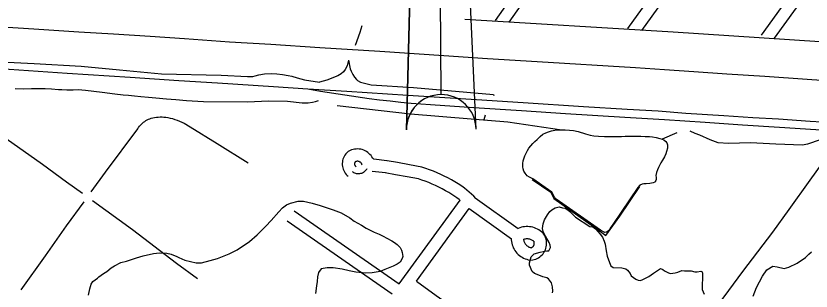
# Model space of a CAD drawing. Extents: x 3598634 to 3636690, y 517270 to 542944.
# Drawn here: x 3632413 to 3634355, y 537317 to 537988 of the extents above; entities that cross this region are included whole.
import ezdxf

# ---------------------------------------------------------------- set-up
doc = ezdxf.new("R2010")
doc.units = 0
for name, color, linetype in [('V-ANNO-SYMB', 7, 'Continuous'), ('V-RAIL-TRAK', 7, 'Continuous'), ('V-ROAD-CNTR', 7, 'Continuous'), ('V-RRAP-FSHR', 7, 'Continuous'), ('V-SITE-VEGE', 7, 'Continuous'), ('V-TOPO-SHOR', 7, 'Continuous')]:
    doc.layers.add(name, color=color, linetype=linetype)

msp = doc.modelspace()

# ---------------------------------------------------------------- linework, layer by layer
at = {"layer": 'V-ANNO-SYMB'}
for p, q in [((3633442.4, 538710.9), (3633451, 537795.9)), ((3633442.4, 538710.9), (3633451, 537795.9)), ((3633366.8, 537710.1), (3633390.9, 538658.4)), ((3633390.9, 538658.4), (3633366.8, 537710.1)), ((3633536.7, 537711.7), (3633494.9, 538659.3))]:
    msp.add_line(p, q, dxfattribs=at)
for start, end in [(90.5333, 180.5333), (90.5334, 180.5334), (0.5334, 90.5334), (0.5334, 90.5334)]:
    msp.add_arc((3633451.8, 537710.9), 85, start, end, dxfattribs=at)
at = {"layer": 'V-RAIL-TRAK'}
for points in [[(3632341.4, 537963.8), (3632457.2, 537956.2), (3632566.8, 537948.9), (3632651.2, 537943.9), (3632740.7, 537938), (3632824.6, 537932.4), (3632934.7, 537924.9), (3633036.1, 537918.7), (3633155.7, 537911), (3633302.1, 537901.5), (3633458.3, 537891.2), (3633564.3, 537884.1), (3633686.2, 537876.6), (3633926.2, 537861.7)], [(3631243.2, 537933.5), (3631329.9, 537927.9), (3631425.6, 537922.1), (3631530.3, 537914.7), (3631638.1, 537907.8), (3631749.5, 537900.5), (3631843.9, 537894.7), (3631966.6, 537886.4), (3632125.9, 537875.8), (3632274.3, 537866.3), (3632396.8, 537858.2), (3632538.8, 537848.3), (3632692.4, 537838.4), (3632810.7, 537830.4), (3632905.4, 537824.6), (3633042, 537815.4), (3633125.7, 537809.6), (3633220.9, 537804.1), (3633370.4, 537794.8), (3633537.9, 537784), (3633651.8, 537776.6), (3633799.2, 537766.9), (3633905.7, 537760.2)], [(3633926.2, 537861.7), (3633996.9, 537856.7), (3634068.4, 537852.1), (3634149, 537846.3), (3634241.8, 537841), (3634345.4, 537833.2), (3634379.8, 537831.4)], [(3633125.7, 537809.6), (3633157.2, 537804.2), (3633275.6, 537786.7)], [(3633275.6, 537786.7), (3633301.3, 537783.5), (3633327.1, 537780.5), (3633352.9, 537777.7), (3633378.7, 537775.1), (3633425.7, 537771.7), (3633531.4, 537764.6), (3633647.5, 537757.2), (3633755.2, 537749.5), (3633900.2, 537741.2)], [(3633900.2, 537741.2), (3633997, 537735.1), (3634096.2, 537728.6), (3634187.6, 537722.4), (3634277.7, 537716.7), (3634366.4, 537711), (3634381, 537710.1)], [(3633905.7, 537760.2), (3633981.3, 537756.1), (3634049.2, 537751), (3634141.6, 537745.3), (3634212.2, 537740.3), (3634275.1, 537736.5), (3634352.1, 537731.5), (3634380.8, 537729.6)]]:
    msp.add_lwpolyline(points, dxfattribs=at)
at = {"layer": 'V-ROAD-CNTR'}
for p, q in [((3633534.2, 537544.4), (3633639.3, 537469)), ((3633519.6, 537518), (3633623, 537443.8))]:
    msp.add_line(p, q, dxfattribs=at)
for points in [[(3633583.9, 537976.6), (3634341.8, 539049.5)], [(3633617.8, 537972.5), (3634367.9, 539034.5)], [(3633907.3, 537956.7), (3634367.7, 538595.4)], [(3633941.1, 537952.5), (3634372.6, 538550.9)], [(3634233.4, 537940.9), (3634373.3, 538134.9)], [(3634265.1, 537933.5), (3634372.6, 538082.6)], [(3633509.6, 537979.8), (3634018.4, 537948.8), (3634375.9, 537925.7)], [(3632710.6, 537712.7), (3632712.6, 537715.6), (3632714.7, 537718.5), (3632717.1, 537721.2), (3632719.6, 537723.7), (3632722.2, 537726.2), (3632725, 537728.4), (3632727.8, 537730.5), (3632730.9, 537732.4), (3632734, 537734.2), (3632737.2, 537735.8), (3632740.5, 537737.1), (3632743.9, 537738.3), (3632747.3, 537739.3), (3632751.8, 537740.1), (3632756.4, 537740.8), (3632761, 537741.2), (3632765.6, 537741.4), (3632770.2, 537741.4), (3632774.8, 537741.2), (3632779.4, 537740.8), (3632783.9, 537740.1), (3632789.8, 537738.8), (3632795.7, 537737.2), (3632801.5, 537735.5), (3632807.2, 537733.5), (3632812.8, 537731.3), (3632818.3, 537728.8), (3632823.8, 537726.2), (3632839, 537717.6), (3632904.5, 537677), (3632980, 537629.4)], [(3632335.2, 537726.4), (3632403, 537678.7), (3632478.2, 537626)], [(3632597.4, 537559), (3632631.8, 537606.7), (3632710.6, 537712.7)], [(3633319, 537634.7), (3633286.8, 537638.2), (3633284.4, 537640.7), (3633282.5, 537643.9), (3633280.3, 537647), (3633277.8, 537649.9), (3633275.1, 537652.5), (3633272.2, 537654.9), (3633269.1, 537657), (3633265.8, 537658.9), (3633262.4, 537660.4), (3633258.8, 537661.6), (3633255.1, 537662.5), (3633251.4, 537663), (3633247.6, 537663.3), (3633243.9, 537663.1), (3633240.1, 537662.7), (3633236.4, 537661.9), (3633232.8, 537660.8), (3633229.3, 537659.3), (3633224.9, 537657), (3633221.3, 537653.8), (3633218.9, 537651.2), (3633216.7, 537648.3), (3633214.8, 537645.2), (3633213.2, 537642), (3633211.9, 537638.6), (3633210.9, 537635.1), (3633210.3, 537631.6), (3633210, 537628), (3633210.1, 537624.3), (3633210.5, 537620.8), (3633211.2, 537617.2), (3633212.3, 537613.8), (3633213.7, 537610.4), (3633215.4, 537607.3), (3633217.4, 537604.3), (3633219.7, 537601.4), (3633222.2, 537598.9), (3633224.5, 537597)], [(3632478.2, 537626), (3632537.2, 537583.2), (3632576, 537555.4)], [(3633258.7, 537624.4), (3633258.6, 537624.7), (3633258.2, 537625.8), (3633257.8, 537626.7), (3633257.2, 537627.7), (3633256.6, 537628.6), (3633255.9, 537629.4), (3633255.1, 537630.1), (3633254.3, 537630.8), (3633253.4, 537631.4), (3633252.4, 537632), (3633251.4, 537632.4), (3633250.4, 537632.8), (3633249.4, 537633), (3633248.3, 537633.2), (3633247.2, 537633.2), (3633246.1, 537633.2), (3633245.1, 537633.1), (3633244, 537632.8), (3633243, 537632.5), (3633242, 537632.1), (3633242.1, 537632.2), (3633242.4, 537632.5), (3633241.9, 537631.9), (3633241.4, 537631.3), (3633241, 537630.7), (3633240.7, 537630), (3633240.4, 537629.3), (3633240.2, 537628.5), (3633240.1, 537627.8), (3633240.1, 537627), (3633240.1, 537626.3), (3633240.1, 537625.5), (3633240.3, 537624.8), (3633240.5, 537624.1), (3633240.8, 537623.4), (3633241.2, 537622.7), (3633241.6, 537622.1), (3633242.1, 537621.5), (3633242.6, 537621), (3633243.7, 537620)], [(3633536.3, 537542.6), (3633531.2, 537547.9), (3633525.7, 537553.2), (3633520.1, 537558.3), (3633514.2, 537563.2), (3633508.3, 537567.9), (3633501.9, 537572.5), (3633493.4, 537577.9), (3633485.1, 537583), (3633476.6, 537587.8), (3633468, 537592.5), (3633459.3, 537596.9), (3633450.4, 537601.1), (3633441.5, 537605.2), (3633432.5, 537609), (3633423.4, 537612.5), (3633414.2, 537615.9), (3633404.1, 537619.3), (3633374.2, 537625), (3633345.3, 537630.2), (3633319.9, 537634.5)], [(3633927, 537006.4), (3633976, 537071.7), (3634019.1, 537131), (3634070.7, 537207.6), (3634142.4, 537302.5), (3634188.3, 537364.1), (3634261.7, 537460.5), (3634301.4, 537515.7), (3634352.5, 537587.3), (3634381.8, 537627.9)], [(3633234.1, 537608.5), (3633235.9, 537607.2), (3633237.9, 537606.1), (3633239.9, 537605.1), (3633242.1, 537604.3), (3633244.2, 537603.8), (3633246.5, 537603.4), (3633248.7, 537603.2), (3633251, 537603.3), (3633253.2, 537603.5), (3633255.4, 537604), (3633257.6, 537604.6), (3633259.7, 537605.4), (3633261.7, 537606.5), (3633263.6, 537607.7), (3633265.4, 537609), (3633267, 537610.6), (3633268.5, 537612.3), (3633269.9, 537614.1), (3633271.1, 537616)], [(3633315.8, 537604.8), (3633283.5, 537608.4)], [(3633497.8, 537537.8), (3633495.3, 537539.9), (3633490.1, 537544), (3633485, 537547.7), (3633477.6, 537552.4), (3633469.9, 537557.1), (3633462, 537561.6), (3633454, 537565.9), (3633446, 537570), (3633437.8, 537573.9), (3633429.5, 537577.7), (3633421.2, 537581.2), (3633412.7, 537584.5), (3633404.2, 537587.6), (3633396.5, 537590.3), (3633368.8, 537595.5), (3633340.1, 537600.6), (3633314.8, 537605)], [(3632425.9, 537319.9), (3632485.5, 537402.6), (3632537.2, 537476.2), (3632579.6, 537534.3)], [(3632600.3, 537537.9), (3632698.2, 537466.6), (3632805.4, 537385), (3632856.5, 537347.3)], [(3633349.3, 537334.3), (3633497.6, 537538.4)], [(3633092.3, 537512.3), (3633349.3, 537334.3)], [(3633391.2, 537341), (3633520, 537518.2)], [(3633075.2, 537487.7), (3633331.6, 537310)], [(3633622.6, 537444.5), (3633622.7, 537441.8), (3633623.1, 537437.8), (3633623.8, 537433.8), (3633624.8, 537429.9), (3633626.2, 537426.1), (3633627.7, 537422.4), (3633629.6, 537418.8), (3633631.7, 537415.4), (3633634.1, 537412.2), (3633636.7, 537409.1), (3633639.6, 537406.2), (3633642.6, 537403.6), (3633645.9, 537401.2), (3633649.3, 537399.1), (3633652.9, 537397.2), (3633656.6, 537395.6), (3633660.4, 537394.2), (3633664.3, 537393.2), (3633670, 537392.1), (3633675.4, 537392.9), (3633679, 537393.7), (3633682.6, 537394.8), (3633686, 537396.3), (3633689.2, 537398.1), (3633692.3, 537400.1), (3633695.2, 537402.5), (3633697.9, 537405.1), (3633700.3, 537407.9), (3633702.5, 537410.9), (3633704.3, 537414.1), (3633705.9, 537417.5), (3633707.2, 537421), (3633708.1, 537424.6), (3633708.7, 537428.3), (3633709, 537432), (3633708.9, 537435.7), (3633708.5, 537439.4), (3633707.7, 537443), (3633706.6, 537446.6), (3633705.2, 537450), (3633703.5, 537453.3), (3633700.8, 537457.6), (3633696.7, 537461.3), (3633693.5, 537463.8), (3633690.1, 537466), (3633686.6, 537468), (3633682.9, 537469.7), (3633679.2, 537471.1), (3633675.3, 537472.3), (3633671.4, 537473.1), (3633667.4, 537473.7), (3633663.4, 537474), (3633659.4, 537474), (3633655.3, 537473.7), (3633651.3, 537473.1), (3633647.4, 537472.2), (3633643.6, 537471), (3633639.8, 537469.6), (3633638.9, 537469.1)], [(3633652.6, 537443.7), (3633652.8, 537442), (3633653.1, 537440.3), (3633653.6, 537438.6), (3633654.2, 537436.9), (3633654.9, 537435.3), (3633655.7, 537433.7), (3633656.6, 537432.2), (3633657.7, 537430.8), (3633658.8, 537429.5), (3633660, 537428.2), (3633661.4, 537427), (3633662.8, 537426), (3633664.3, 537425.1), (3633665.9, 537424.2), (3633667.5, 537423.5), (3633669.2, 537423), (3633670.9, 537422.5), (3633670.8, 537422.5), (3633670.1, 537422.4), (3633671, 537422.6), (3633672, 537422.9), (3633672.9, 537423.3), (3633673.7, 537423.8), (3633674.6, 537424.3), (3633675.3, 537424.9), (3633676, 537425.6), (3633676.7, 537426.4), (3633677.2, 537427.2), (3633677.7, 537428), (3633678.1, 537428.9), (3633678.5, 537429.8), (3633678.7, 537430.8), (3633678.9, 537431.7), (3633678.9, 537432.7), (3633678.9, 537433.7), (3633678.8, 537434.7), (3633678.6, 537435.6), (3633678.3, 537436.6), (3633678, 537437.5), (3633677.5, 537438.3), (3633677.7, 537438), (3633677.5, 537438.2), (3633676, 537439.3), (3633674.5, 537440.3), (3633672.9, 537441.2), (3633671.2, 537442), (3633669.5, 537442.7), (3633667.8, 537443.2), (3633666, 537443.6), (3633664.2, 537443.9), (3633662.3, 537444), (3633660.5, 537444), (3633658.7, 537443.8), (3633656.9, 537443.6), (3633655.1, 537443.2), (3633653.3, 537442.6), (3633652.2, 537442.2)], [(3633391.6, 537340.7), (3633439.5, 537305.6), (3633484.6, 537274.4)]]:
    msp.add_lwpolyline(points, dxfattribs=at)
at = {"layer": 'V-RRAP-FSHR'}
msp.add_lwpolyline([(3633673.6, 537588.6), (3633719.1, 537557.6), (3633726.9, 537542.1), (3633843.7, 537459.4), (3633853.3, 537452.4), (3633887.6, 537499.5), (3633936.6, 537571.5)], dxfattribs=at)
at = {"layer": 'V-SITE-VEGE'}
for p, q in [((3633711.5, 537502.9), (3633717, 537510.4)), ((3633717, 537510.4), (3633721.8, 537514.9)), ((3633721.8, 537514.9), (3633730.1, 537519.9)), ((3633730.1, 537519.9), (3633739.5, 537522)), ((3633739.5, 537522), (3633747.6, 537520.1)), ((3633747.6, 537520.1), (3633754, 537518.7)), ((3633754, 537518.7), (3633760.9, 537515.1)), ((3633760.9, 537515.1), (3633766.1, 537510.8)), ((3633766.1, 537510.8), (3633775.8, 537500.7)), ((3633701, 537481), (3633703.6, 537490.8)), ((3633703.6, 537490.8), (3633711.5, 537502.9)), ((3633775.8, 537500.7), (3633779.8, 537497)), ((3633779.8, 537497), (3633814.8, 537474.5)), ((3633699, 537469.3), (3633701, 537481)), ((3633700.6, 537462.3), (3633699, 537469.3)), ((3633814.8, 537474.5), (3633821.8, 537473.7)), ((3633821.8, 537473.7), (3633828.7, 537468.9)), ((3633706.1, 537451), (3633700.6, 537462.3)), ((3633715.6, 537435), (3633706.1, 537451)), ((3633828.7, 537468.9), (3633840, 537455.2)), ((3633840, 537455.2), (3633845.1, 537448.6)), ((3633717.8, 537428.5), (3633715.6, 537435)), ((3633845.1, 537448.6), (3633849.5, 537438.6)), ((3633849.5, 537438.6), (3633851.7, 537431.5)), ((3633851.7, 537431.5), (3633854.8, 537415)), ((3633678.7, 537407.3), (3633693.4, 537411.6)), ((3633693.4, 537411.6), (3633701, 537413.2)), ((3633701, 537413.2), (3633709.3, 537414.7)), ((3633709.3, 537414.7), (3633714.5, 537415.2)), ((3633714.5, 537415.2), (3633718.8, 537423.2)), ((3633718.8, 537423.2), (3633717.8, 537428.5)), ((3633854.8, 537415), (3633856.8, 537401.5)), ((3634349, 537406.9), (3634356.1, 537412.6)), ((3633667, 537385.4), (3633671.5, 537399.9)), ((3633671.5, 537399.9), (3633678.7, 537407.3)), ((3633856.8, 537401.5), (3633862.2, 537386.2)), ((3634320.4, 537384.9), (3634341.2, 537398.4)), ((3634341.2, 537398.4), (3634349, 537406.9)), ((3633666.9, 537379.6), (3633667, 537385.4)), ((3633673.5, 537364.2), (3633666.9, 537379.6)), ((3633862.2, 537386.2), (3633866.1, 537378.5)), ((3633866.1, 537378.5), (3633871.8, 537374.3)), ((3633871.8, 537374.3), (3633892.3, 537373.7)), ((3633892.3, 537373.7), (3633902.1, 537370.6)), ((3634246.9, 537368.7), (3634261.1, 537377.1)), ((3634261.1, 537377.1), (3634272.2, 537376.2)), ((3634272.2, 537376.2), (3634289, 537371.7)), ((3634289, 537371.7), (3634300.2, 537374.9)), ((3634300.2, 537374.9), (3634320.4, 537384.9)), ((3633679.8, 537359.4), (3633673.5, 537364.2)), ((3633694.2, 537353.7), (3633679.8, 537359.4)), ((3633699.5, 537351.8), (3633694.2, 537353.7)), ((3633902.1, 537370.6), (3633906.2, 537368.1)), ((3633906.2, 537368.1), (3633912.9, 537359.2)), ((3633912.9, 537359.2), (3633915.7, 537353.9)), ((3633915.7, 537353.9), (3633927.2, 537346)), ((3633958.3, 537352.2), (3633969.7, 537360.6)), ((3633969.7, 537360.6), (3633986.9, 537371.9)), ((3633986.9, 537371.9), (3633992.7, 537369.4)), ((3633992.7, 537369.4), (3633996.7, 537365.8)), ((3633996.7, 537365.8), (3634006.5, 537361.4)), ((3634006.5, 537361.4), (3634011.7, 537359.6)), ((3634011.7, 537359.6), (3634022.9, 537361)), ((3634022.9, 537361), (3634029.3, 537362.6)), ((3634029.3, 537362.6), (3634039.4, 537367)), ((3634039.4, 537367), (3634045.8, 537366.3)), ((3634045.8, 537366.3), (3634061.6, 537365.9)), ((3634061.6, 537365.9), (3634070.9, 537363.9)), ((3634070.9, 537363.9), (3634076.7, 537363.7)), ((3634076.7, 537363.7), (3634085.5, 537365.2)), ((3634085.5, 537365.2), (3634088.4, 537363.4)), ((3634088.4, 537363.4), (3634089.4, 537359.3)), ((3634089.4, 537359.3), (3634088.4, 537320.8)), ((3634221.2, 537325.5), (3634236, 537353.2)), ((3634236, 537353.2), (3634246.9, 537368.7)), ((3633709.3, 537348.7), (3633699.5, 537351.8)), ((3633713.9, 537346.8), (3633709.3, 537348.7)), ((3633720.7, 537336.7), (3633713.9, 537346.8)), ((3633723.4, 537327.3), (3633720.7, 537336.7)), ((3633927.2, 537346), (3633932.4, 537343.5)), ((3633932.4, 537343.5), (3633938.2, 537342.8)), ((3633938.2, 537342.8), (3633944.1, 537344.9)), ((3633944.1, 537344.9), (3633958.3, 537352.2)), ((3633723, 537312.7), (3633724.3, 537316.7)), ((3633724.3, 537316.7), (3633723.4, 537327.3)), ((3634088.4, 537320.8), (3634093.4, 537308.9)), ((3634213.7, 537304.1), (3634221.2, 537325.5))]:
    msp.add_line(p, q, dxfattribs=at)
msp.add_lwpolyline([(3632590.3, 537306.9), (3632593.6, 537322.6), (3632596.8, 537333.6), (3632601.1, 537339.9), (3632612.4, 537348.4), (3632615.4, 537351.2), (3632627.3, 537359.7), (3632635, 537364.8), (3632645.7, 537373.3), (3632654.1, 537378.3), (3632669.5, 537386.1), (3632683.6, 537389.8), (3632707.7, 537397.4), (3632724.2, 537402.8), (3632749.5, 537408.6), (3632763.6, 537409.9), (3632781.7, 537409.5), (3632792.1, 537406.9), (3632806, 537400.7), (3632811.2, 537398.8), (3632825.6, 537392), (3632853.5, 537385.4), (3632866.4, 537385.7), (3632887.6, 537391), (3632905.2, 537396.3), (3632934.1, 537407.3), (3632953.7, 537417.3), (3632983.4, 537437.6), (3633002, 537453.5), (3633023.6, 537475.1), (3633036.8, 537488.8), (3633055.4, 537509.9), (3633064.5, 537519.6), (3633074, 537527), (3633084, 537531.4), (3633102.3, 537536.2), (3633115.7, 537536.4), (3633136.6, 537531.2), (3633156.4, 537525.4), (3633187.6, 537514.7), (3633207.3, 537507.8), (3633228.6, 537495.5), (3633239.5, 537487.6), (3633256.8, 537477.3), (3633268.3, 537470.5), (3633287.9, 537460.7), (3633300.1, 537455.7), (3633309.9, 537450.8), (3633319.1, 537445.8), (3633331.2, 537439.1), (3633337.5, 537434.8), (3633344.4, 537430), (3633346.7, 537428.2), (3633349.5, 537424.6), (3633351.2, 537422.8), (3633354.6, 537416.9), (3633356.2, 537411), (3633357.7, 537401), (3633356.4, 537395.8), (3633351.5, 537387.1), (3633344.3, 537382.1), (3633334.3, 537377.1), (3633314.2, 537369.4), (3633303, 537364.4), (3633283, 537360.9), (3633267.8, 537360.1), (3633243.3, 537363.1), (3633227, 537366.4), (3633210.2, 537370.3), (3633188.1, 537373.3), (3633173.5, 537373.6), (3633158.2, 537371.1), (3633152.1, 537361.9), (3633149.5, 537351.5), (3633148.6, 537340.4), (3633147.2, 537329.9), (3633144.4, 537310.7)], dxfattribs=at)
at = {"layer": 'V-TOPO-SHOR'}
for p, q in [((3633559.2, 537745.6), (3633555.9, 537734.1)), ((3633614.4, 537729.5), (3633745.8, 537710.2)), ((3634027.1, 537702.5), (3633991.3, 537687.5))]:
    msp.add_line(p, q, dxfattribs=at)
for points in [[(3633257.5, 537963.3), (3633252.7, 537947.2), (3633241.6, 537915.8)], [(3632343.7, 537877.2), (3632458, 537871.4), (3632572.5, 537865.4), (3632666.4, 537856.2), (3632768.4, 537846.9), (3632914.7, 537843.6), (3632978.6, 537840.4), (3632991.7, 537840.3), (3632997.2, 537841.5), (3633006.8, 537844), (3633020.5, 537846.3), (3633037.8, 537847.1), (3633050.6, 537846.8), (3633064.3, 537845.1), (3633077.9, 537842.7), (3633087.1, 537840.7), (3633099.9, 537836.7), (3633117.8, 537831.9), (3633154.8, 537826.3)], [(3633225.2, 537879.6), (3633221.8, 537865.8), (3633217.2, 537857.1), (3633212.9, 537851.6), (3633207.1, 537846.3), (3633199.2, 537841.6), (3633172.2, 537831.2), (3633154.8, 537826.3)], [(3633225.2, 537879.6), (3633229.8, 537859.1), (3633232.2, 537852.9), (3633235.7, 537845.3), (3633239.6, 537838.5), (3633244.6, 537833), (3633247.6, 537830.1), (3633254.8, 537826.3), (3633280.6, 537819.9), (3633384.3, 537812.8), (3633579, 537796.4), (3633579.9, 537793.6)], [(3632411.8, 537810.8), (3632432.4, 537810.2), (3632451.5, 537811), (3632470.1, 537811.1), (3632484.8, 537810.7), (3632500.5, 537809.8), (3632516.9, 537808.6), (3632525.7, 537808.1), (3632537.3, 537807.8), (3632553.5, 537807.9), (3632565.4, 537808.1), (3632583.1, 537806.3), (3632624.2, 537802.2), (3632655.1, 537798), (3632675.4, 537795.7), (3632688.2, 537794.3), (3632703.1, 537792.9), (3632718.6, 537791.5), (3632737.3, 537790), (3632755.1, 537787.9), (3632780.8, 537785.7), (3632803.9, 537783.8), (3632829.6, 537781.4), (3632871.6, 537779), (3632977.7, 537778.6), (3633030.9, 537780.5), (3633076.7, 537779.8), (3633112.5, 537775.6), (3633126.6, 537776), (3633137.3, 537777.5), (3633145, 537779.1), (3633151.8, 537781.8)], [(3633197.9, 537769.5), (3633377, 537748.9), (3633524.6, 537736.5), (3633614.4, 537729.5)], [(3633661.7, 537597.9), (3633656.7, 537604.2), (3633653.5, 537609.5), (3633651.6, 537615.2), (3633650.7, 537619.8), (3633650.6, 537628.1), (3633651.6, 537634), (3633653.2, 537639.1), (3633656, 537646.3), (3633657.9, 537651.4), (3633662.3, 537659.5), (3633665.8, 537665.1), (3633670.8, 537671.1), (3633675.6, 537676.4), (3633680.4, 537681.7), (3633685.7, 537686.7), (3633693.3, 537694), (3633699.6, 537699), (3633707, 537702.7), (3633714, 537705.3), (3633720.7, 537707.5), (3633728.8, 537708.8), (3633738.8, 537709.6), (3633745.8, 537710.2), (3633754.1, 537710.2), (3633765.1, 537709.4), (3633774.9, 537708.1), (3633786.1, 537705.5), (3633804.1, 537700.4), (3633815.1, 537697.3), (3633824.3, 537695.2), (3633835.6, 537694.4), (3633850.3, 537694), (3633865.7, 537693.6), (3633879.1, 537693.3), (3633891.8, 537693.5), (3633900.8, 537694.3), (3633914.5, 537694.7), (3633927.6, 537694.6), (3633938.7, 537694.6), (3633950, 537694), (3633960.1, 537693.5), (3633967.5, 537692.8), (3633976.2, 537691.5), (3633985.5, 537689.2), (3633991.3, 537687.5), (3633995.4, 537685.6), (3634000.2, 537681.4), (3634002.4, 537678.2), (3634003.9, 537673.6), (3634004, 537669.4), (3634004.4, 537665.3), (3634001.9, 537657.1), (3633999.9, 537651.5), (3633996.7, 537644.4), (3633992.3, 537636), (3633988, 537629.1), (3633985.8, 537624.3), (3633982.3, 537617.9), (3633979.6, 537612.8), (3633977.1, 537606), (3633975.9, 537598.8), (3633976.5, 537594.1), (3633976.2, 537589.2), (3633975.6, 537586.7), (3633974, 537584.1), (3633973.4, 537582.6), (3633969.2, 537580.6), (3633961.2, 537578.8), (3633951.9, 537578.5), (3633946.5, 537578.4), (3633942.6, 537577.5), (3633936.9, 537575), (3633932.1, 537569.5), (3633870.7, 537479.1), (3633864.3, 537470.5), (3633862.4, 537467.2), (3633859.8, 537463.9), (3633855.3, 537460.2), (3633851.1, 537459.5), (3633847.8, 537460.9), (3633840.5, 537465.2), (3633732.6, 537540.7), (3633731.1, 537542.2), (3633728.4, 537545.9), (3633726.2, 537550.6), (3633721.7, 537557.9), (3633675.4, 537590.6), (3633667, 537594.9), (3633661.7, 537597.9)], [(3634376.7, 537685.9), (3634346.3, 537674.6), (3634333.4, 537672.7), (3634268.9, 537674.9), (3634206.7, 537678.2), (3634153.3, 537676.4), (3634128, 537677.9), (3634108, 537685.9), (3634083.2, 537697.3), (3634071.4, 537700.7), (3634059.7, 537707.1)]]:
    msp.add_lwpolyline(points, dxfattribs=at)

doc.saveas('drawing.dxf')
